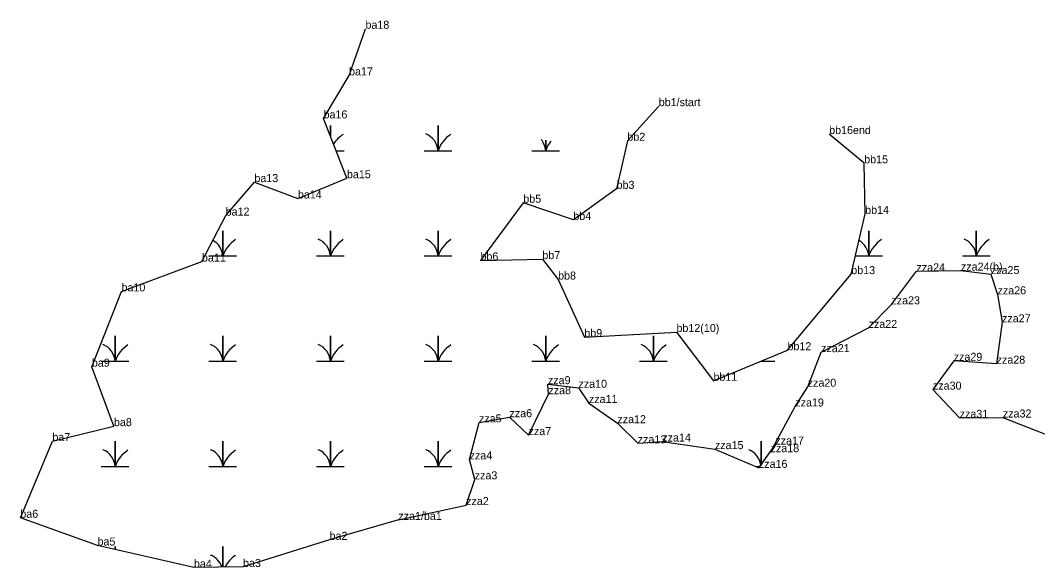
# Model space of a CAD drawing. Extents: x 2072529 to 2268796, y 436423 to 470406.
# Drawn here: x 2213658 to 2214293, y 439884 to 440226 of the extents above; entities that cross this region are included whole.
import ezdxf

# ---------------------------------------------------------------- set-up
doc = ezdxf.new("R2010")
doc.units = 0
for name, color, linetype in [('Exist Environmental Wetland Boundary', 7, 'Continuous'), ('Exist Environmental Wetland Boundary Cogo Comment', 7, 'Continuous'), ('Exist Hydro Swamp or Marsh', 7, 'Continuous'), ('Old_Level_20', 7, 'Continuous')]:
    doc.layers.add(name, color=color, linetype=linetype)

msp = doc.modelspace()

# ---------------------------------------------------------------- linework, layer by layer
at = {"layer": 'Exist Environmental Wetland Boundary'}
for points in [[(2213894.1, 439913.4), (2213851.14, 439900.95), (2213797.09, 439883.99), (2213766.42, 439883.63), (2213706.18, 439897.4), (2213657.97, 439914.74), (2213678.01, 439962.72), (2213716.45, 439972.01), (2213702.65, 440009.19), (2213721.17, 440056.25), (2213771.42, 440074.88), (2213786.23, 440103.63), (2213804.19, 440124.55), (2213831.36, 440114.33), (2213861.98, 440126.98), (2213847.38, 440164.37), (2213863.31, 440191.26), (2213873.56, 440220.41)], [(2214056.77, 440172.04), (2214037.16, 440150.41), (2214030.42, 440120.33), (2214003.45, 440100.9), (2213972.17, 440111.65), (2213945.4, 440075.64), (2213984.06, 440076.43), (2213993.9, 440063.64), (2214010.28, 440027.7), (2214067.83, 440030.85), (2214090.95, 440000.39), (2214137.18, 440019.49), (2214177.03, 440067.04), (2214185.71, 440104.65), (2214185.11, 440136.31), (2214163.22, 440154.59)], [(2213894.1, 439913.4), (2213936.45, 439922.69), (2213941.81, 439938.76), (2213938.62, 439951.24), (2213944.48, 439974.39), (2213963.52, 439977.61), (2213975.45, 439966.41), (2213987.84, 439991.97), (2213987.55, 439998.25), (2214006.62, 439995.98), (2214013.13, 439986.47), (2214030.91, 439973.87), (2214043.61, 439961.3), (2214059, 439962.4), (2214091.84, 439957.65), (2214119.31, 439945.94), (2214129.61, 439960.52), (2214126.64, 439955.75), (2214142.07, 439984.32), (2214149.81, 439996.66), (2214158.18, 440018.26), (2214187.85, 440033.4), (2214202.08, 440048.15), (2214217.77, 440068.8), (2214245.53, 440069.22), (2214264.23, 440067.08), (2214268.41, 440054.4), (2214271.21, 440036.93), (2214267.85, 440011.07), (2214241.01, 440012.85), (2214228.05, 439994.85)], [(2214228.05, 439994.85), (2214244.74, 439977.2), (2214271.73, 439977.42), (2214297.68, 439967.29)]]:
    msp.add_lwpolyline(points, dxfattribs=at)
at = {"layer": 'Exist Hydro Swamp or Marsh'}
for points in [[(2213851.65, 440153.45), (2213851.65, 440159.97), (2213851.65, 440153.45)], [(2213910.3, 440144.19), (2213918.9, 440144.19), (2213918.9, 440159.97), (2213918.9, 440144.19), (2213927.5, 440144.19)], [(2213977.55, 440144.19), (2213986.15, 440144.19), (2213986.15, 440150.78)], [(2213986.15, 440150.78), (2213986.15, 440144.19), (2213994.75, 440144.19)], [(2213855.26, 440144.19), (2213860.25, 440144.19)], [(2213775.8, 440078.39), (2213784.4, 440078.39), (2213784.4, 440094.17), (2213784.4, 440078.39), (2213793, 440078.39)], [(2213843.05, 440078.39), (2213851.65, 440078.39), (2213851.65, 440094.17), (2213851.65, 440078.39), (2213860.25, 440078.39)], [(2213910.3, 440078.39), (2213918.9, 440078.39), (2213918.9, 440094.17), (2213918.9, 440078.39), (2213927.5, 440078.39)], [(2214179.65, 440078.39), (2214187.9, 440078.39), (2214187.9, 440094.17), (2214187.9, 440078.39), (2214196.5, 440078.39)], [(2214246.55, 440078.39), (2214255.15, 440078.39), (2214255.15, 440094.17), (2214255.15, 440078.39), (2214263.75, 440078.39)], [(2213708.55, 440012.59), (2213717.15, 440012.59), (2213717.15, 440028.37), (2213717.15, 440012.59), (2213725.75, 440012.59)], [(2213775.8, 440012.59), (2213784.4, 440012.59), (2213784.4, 440028.37), (2213784.4, 440012.59), (2213793, 440012.59)], [(2213843.05, 440012.59), (2213851.65, 440012.59), (2213851.65, 440028.37), (2213851.65, 440012.59), (2213860.25, 440012.59)], [(2213910.3, 440012.59), (2213918.9, 440012.59), (2213918.9, 440028.37), (2213918.9, 440012.59), (2213927.5, 440012.59)], [(2213977.55, 440012.59), (2213986.15, 440012.59), (2213986.15, 440028.37), (2213986.15, 440012.59), (2213994.75, 440012.59)], [(2214044.8, 440012.59), (2214053.4, 440012.59), (2214053.4, 440028.37), (2214053.4, 440012.59), (2214062, 440012.59)], [(2214120.46, 440012.59), (2214120.65, 440012.59), (2214120.65, 440012.66)], [(2214120.65, 440012.66), (2214120.65, 440012.59), (2214129.25, 440012.59)], [(2213708.55, 439946.79), (2213717.15, 439946.79), (2213717.15, 439962.57), (2213717.15, 439946.79), (2213725.75, 439946.79)], [(2213775.8, 439946.79), (2213784.4, 439946.79), (2213784.4, 439962.57), (2213784.4, 439946.79), (2213793, 439946.79)], [(2213843.05, 439946.79), (2213851.65, 439946.79), (2213851.65, 439962.57), (2213851.65, 439946.79), (2213860.25, 439946.79)], [(2213910.3, 439946.79), (2213918.9, 439946.79), (2213918.9, 439962.57), (2213918.9, 439946.79), (2213927.5, 439946.79)], [(2214053.4, 439962), (2214053.4, 439962.57), (2214053.4, 439962)], [(2214120.65, 439947.83), (2214120.65, 439962.57), (2214120.65, 439947.83)], [(2214117.33, 439946.79), (2214119.91, 439946.79)], [(2213717.15, 439894.89), (2213717.15, 439896.77), (2213717.15, 439894.89)], [(2213784.4, 439883.84), (2213784.4, 439896.77), (2213784.4, 439883.84)]]:
    msp.add_lwpolyline(points, dxfattribs=at)
for centre, radius, start, end in [((2213869.89, 440138.12), 19.22, 122.12745, 147.77628), ((2213906.63, 440143.3), 12.3, 4.14034, 67.53497), ((2213937.14, 440138.12), 19.22, 122.12745, 161.62219), ((2213973.88, 440143.3), 12.3, 4.14034, 40.15296), ((2214004.39, 440138.12), 19.22, 140.87182, 161.62219), ((2213772.13, 440077.5), 12.3, 4.14034, 60.12707), ((2213802.64, 440072.32), 19.22, 122.12745, 161.62219), ((2213839.38, 440077.5), 12.3, 4.14034, 67.53497), ((2213869.89, 440072.32), 19.22, 122.12745, 161.62219), ((2213906.63, 440077.5), 12.3, 4.14034, 67.53497), ((2213937.14, 440072.32), 19.22, 122.12745, 161.62219), ((2214175.63, 440077.5), 12.3, 4.14034, 59.41712), ((2214206.14, 440072.32), 19.22, 122.12745, 161.62219), ((2214242.88, 440077.5), 12.3, 4.14034, 67.53497), ((2214273.39, 440072.32), 19.22, 122.12745, 161.62219), ((2213704.88, 440011.7), 12.3, 4.14034, 67.53497), ((2213735.39, 440006.52), 19.22, 122.12745, 161.62219), ((2213772.13, 440011.7), 12.3, 4.14034, 67.53497), ((2213802.64, 440006.52), 19.22, 122.12745, 161.62219), ((2213839.38, 440011.7), 12.3, 4.14034, 67.53497), ((2213869.89, 440006.52), 19.22, 122.12745, 161.62219), ((2213906.63, 440011.7), 12.3, 4.14034, 67.53497), ((2213937.14, 440006.52), 19.22, 122.12745, 161.62219), ((2213973.88, 440011.7), 12.3, 4.14034, 67.53497), ((2214004.39, 440006.52), 19.22, 122.12745, 161.62219), ((2214041.13, 440011.7), 12.3, 4.14034, 67.53497), ((2214071.64, 440006.52), 19.22, 122.12745, 161.62219), ((2214108.38, 440011.7), 12.3, 4.14034, 4.49574), ((2214138.89, 440006.52), 19.22, 161.336, 161.62219), ((2213704.88, 439945.9), 12.3, 4.14034, 67.53497), ((2213735.39, 439940.72), 19.22, 122.12745, 161.62219), ((2213772.13, 439945.9), 12.3, 4.14034, 67.53497), ((2213802.64, 439940.72), 19.22, 122.12745, 161.62219), ((2213839.38, 439945.9), 12.3, 4.14034, 67.53497), ((2213869.89, 439940.72), 19.22, 122.12745, 161.62219), ((2213906.63, 439945.9), 12.3, 4.14034, 67.53497), ((2213937.14, 439940.72), 19.22, 122.12745, 161.62219), ((2214108.38, 439945.9), 12.3, 8.38723, 67.53497), ((2214138.89, 439940.72), 19.22, 136.07066, 153.47718), ((2213772.13, 439880.1), 12.3, 17.68404, 67.53497), ((2213802.64, 439874.92), 19.22, 122.12745, 152.32091)]:
    msp.add_arc(centre, radius, start, end, dxfattribs=at)
at = {"layer": 'Old_Level_20'}
for p, q in [((2213873.56, 440220.41), (2213873.56, 440220.41)), ((2213863.31, 440191.26), (2213863.31, 440191.26)), ((2214056.77, 440172.04), (2214056.77, 440172.04)), ((2213847.38, 440164.37), (2213847.38, 440164.37)), ((2214163.22, 440154.59), (2214163.22, 440154.59)), ((2214037.16, 440150.41), (2214037.16, 440150.41)), ((2214185.11, 440136.31), (2214185.11, 440136.31)), ((2213861.98, 440126.98), (2213861.98, 440126.98)), ((2213804.19, 440124.55), (2213804.19, 440124.55)), ((2214030.42, 440120.33), (2214030.42, 440120.33)), ((2213831.36, 440114.33), (2213831.36, 440114.33)), ((2213972.17, 440111.65), (2213972.17, 440111.65)), ((2213786.23, 440103.63), (2213786.23, 440103.63)), ((2214003.45, 440100.9), (2214003.45, 440100.9)), ((2214185.71, 440104.65), (2214185.71, 440104.65)), ((2213771.42, 440074.88), (2213771.42, 440074.88)), ((2213945.4, 440075.64), (2213945.4, 440075.64)), ((2213984.06, 440076.43), (2213984.06, 440076.43)), ((2214217.77, 440068.8), (2214217.77, 440068.8)), ((2214245.53, 440069.22), (2214245.53, 440069.22)), ((2213993.9, 440063.64), (2213993.9, 440063.64)), ((2214177.03, 440067.04), (2214177.03, 440067.04)), ((2214264.23, 440067.08), (2214264.23, 440067.08)), ((2213721.17, 440056.25), (2213721.17, 440056.25)), ((2214268.41, 440054.4), (2214268.41, 440054.4)), ((2214202.08, 440048.15), (2214202.08, 440048.15)), ((2214271.21, 440036.93), (2214271.21, 440036.93)), ((2214067.83, 440030.85), (2214067.83, 440030.85)), ((2214187.85, 440033.4), (2214187.85, 440033.4)), ((2214010.28, 440027.7), (2214010.28, 440027.7)), ((2214137.18, 440019.49), (2214137.18, 440019.49)), ((2214158.18, 440018.26), (2214158.18, 440018.26)), ((2214241.01, 440012.85), (2214241.01, 440012.85)), ((2214267.85, 440011.07), (2214267.85, 440011.07)), ((2213702.65, 440009.19), (2213702.65, 440009.19)), ((2214090.95, 440000.39), (2214090.95, 440000.39)), ((2213987.55, 439998.25), (2213987.55, 439998.25)), ((2213987.84, 439991.97), (2213987.84, 439991.97)), ((2214006.62, 439995.98), (2214006.62, 439995.98)), ((2214149.81, 439996.66), (2214149.81, 439996.66)), ((2214228.05, 439994.85), (2214228.05, 439994.85)), ((2214013.13, 439986.47), (2214013.13, 439986.47)), ((2214142.07, 439984.32), (2214142.07, 439984.32)), ((2213944.48, 439974.39), (2213944.48, 439974.39)), ((2213963.52, 439977.61), (2213963.52, 439977.61)), ((2214030.91, 439973.87), (2214030.91, 439973.87)), ((2214244.74, 439977.2), (2214244.74, 439977.2)), ((2214271.73, 439977.42), (2214271.73, 439977.42)), ((2213716.45, 439972.01), (2213716.45, 439972.01)), ((2213678.01, 439962.72), (2213678.01, 439962.72)), ((2213975.45, 439966.41), (2213975.45, 439966.41)), ((2214043.61, 439961.3), (2214043.61, 439961.3)), ((2214059, 439962.4), (2214059, 439962.4)), ((2214129.61, 439960.52), (2214129.61, 439960.52)), ((2214091.84, 439957.65), (2214091.84, 439957.65)), ((2214126.64, 439955.75), (2214126.64, 439955.75)), ((2213938.62, 439951.24), (2213938.62, 439951.24)), ((2214119.31, 439945.94), (2214119.31, 439945.94)), ((2213941.81, 439938.76), (2213941.81, 439938.76)), ((2213936.45, 439922.69), (2213936.45, 439922.69)), ((2213657.97, 439914.74), (2213657.97, 439914.74)), ((2213894.1, 439913.4), (2213894.1, 439913.4)), ((2213706.18, 439897.4), (2213706.18, 439897.4)), ((2213851.14, 439900.95), (2213851.14, 439900.95)), ((2213797.09, 439883.99), (2213797.09, 439883.99)), ((2213766.42, 439883.63), (2213766.42, 439883.63))]:
    msp.add_line(p, q, dxfattribs=at)

# ---------------------------------------------------------------- texts
at = {"layer": 'Exist Environmental Wetland Boundary Cogo Comment'}
for s, p in [('ba18', (2213873.56, 440220.41)), ('ba17', (2213863.31, 440191.26)), ('bb1/start', (2214056.77, 440172.04)), ('ba16', (2213847.38, 440164.37)), ('bb16end', (2214163.22, 440154.59)), ('bb2', (2214037.16, 440150.41)), ('bb15', (2214185.11, 440136.31)), ('ba15', (2213861.98, 440126.98)), ('ba13', (2213804.19, 440124.55)), ('bb3', (2214030.42, 440120.33)), ('ba14', (2213831.36, 440114.33)), ('bb5', (2213972.17, 440111.65)), ('ba12', (2213786.23, 440103.63)), ('bb14', (2214185.71, 440104.65)), ('bb4', (2214003.45, 440100.9)), ('bb7', (2213984.06, 440076.43)), ('ba11', (2213771.42, 440074.88)), ('bb6', (2213945.4, 440075.64)), ('bb8', (2213993.9, 440063.64)), ('bb13', (2214177.03, 440067.04)), ('zza24', (2214217.77, 440068.8)), ('zza24(b)', (2214245.53, 440069.22)), ('zza25', (2214264.23, 440067.08)), ('ba10', (2213721.17, 440056.25)), ('zza26', (2214268.41, 440054.4)), ('zza23', (2214202.08, 440048.15)), ('zza22', (2214187.85, 440033.4)), ('zza27', (2214271.21, 440036.93)), ('bb9', (2214010.28, 440027.7)), ('bb12(10)', (2214067.83, 440030.85)), ('bb12', (2214137.18, 440019.49)), ('zza21', (2214158.18, 440018.26)), ('zza29', (2214241.01, 440012.85)), ('ba9', (2213702.65, 440009.19)), ('zza28', (2214267.85, 440011.07)), ('bb11', (2214090.95, 440000.39)), ('zza9', (2213987.55, 439998.25)), ('zza10', (2214006.62, 439995.98)), ('zza20', (2214149.81, 439996.66)), ('zza30', (2214228.05, 439994.85)), ('zza8', (2213987.84, 439991.97)), ('zza11', (2214013.13, 439986.47)), ('zza19', (2214142.07, 439984.32)), ('zza5', (2213944.48, 439974.39)), ('zza6', (2213963.52, 439977.61)), ('zza31', (2214244.74, 439977.2)), ('zza32', (2214271.73, 439977.42)), ('ba8', (2213716.45, 439972.01)), ('zza12', (2214030.91, 439973.87)), ('ba7', (2213678.01, 439962.72)), ('zza7', (2213975.45, 439966.41)), ('zza14', (2214059, 439962.4)), ('zza13', (2214043.61, 439961.3)), ('zza15', (2214091.84, 439957.65)), ('zza18', (2214126.64, 439955.75)), ('zza17', (2214129.61, 439960.52)), ('zza4', (2213938.62, 439951.24)), ('zza16', (2214119.31, 439945.94)), ('zza3', (2213941.81, 439938.76)), ('zza2', (2213936.45, 439922.69)), ('ba6', (2213657.97, 439914.74)), ('zza1/ba1', (2213894.1, 439913.4)), ('ba2', (2213851.14, 439900.95)), ('ba5', (2213706.18, 439897.4)), ('ba4', (2213766.42, 439883.63)), ('ba3', (2213797.09, 439883.99))]:
    msp.add_text(s, height=5, dxfattribs=at).set_placement(p)

doc.saveas('drawing.dxf')
